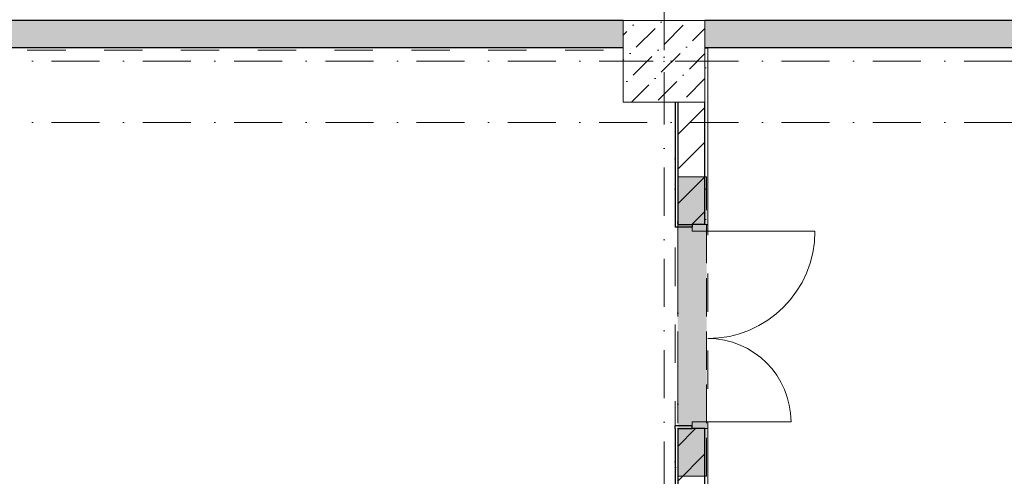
# Model space of a CAD drawing. Header units: millimetres. Extents: x -59761 to 112741, y -57975 to 46221.
# Tile 308 of 421: x 49265 to 56499, y -21050 to -17695. Entities that reach past the tile are written whole.
import ezdxf

# ---------------------------------------------------------------- set-up
doc = ezdxf.new("R2010")
doc.units = ezdxf.units.MM
for name, pattern in [('Wipeout_Contour', [1000, 0, -1000]), ('Невидимая', [391.222223, 282.222223, -109]), ('Штриховая', [564.444447, 282.222223, -282.222223]), ('Штрихпунктирная', [670.277762, 352.777767, -176.388884, 0, -141.111112])]:
    doc.linetypes.add(name, pattern=pattern)
for name, color, linetype in [('Конструктив - Колонны', 7, 'Continuous'), ('Конструктив - Перемычки', 7, 'Continuous'), ('Конструктив - Стены Блок 200 нов', 7, 'Continuous'), ('Конструктив - Стены Внутр сущ.', 7, 'Continuous'), ('Элемент Модели - Зона', 7, 'Continuous'), ('Элемент Модели - Оси', 2, 'Continuous')]:
    doc.layers.add(name, color=color, linetype=linetype)
pattern_1 = [(45, (-45000, -53650), (-111.36932, 111.36932), [0, -105, 0, -157.5]), (110, (-44650, -53650), (148.00159, 53.86817), [0, -77, 0, -133])]
pattern_2 = [(45, (-45000, -54000), (-127.27922, 127.27922), [])]

msp = doc.modelspace()

# ---------------------------------------------------------------- hatches: boundary and pattern name
at = {"layer": 'Конструктив - Стены Внутр сущ.', "linetype": 'Continuous', "lineweight": 15}
msp.add_hatch(color=7, dxfattribs=at).paths.add_polyline_path([(45650, -17700), (45650, -17900), (53700, -17900), (53700, -17700)])

# ---------------------------------------------------------------- linework, layer by layer
at = {"layer": 'Конструктив - Стены Блок 200 нов', "color": 7, "linetype": 'Continuous', "lineweight": 5}
for p, q in [((54320, -19249.67), (55108, -19249.67)), ((54320, -20649.67), (54932, -20649.67))]:
    msp.add_line(p, q, dxfattribs=at)
for centre, radius, start, end in [((54320, -19249.67), 788, 270, 0), ((54320, -20649.67), 612, 0, 90)]:
    msp.add_arc(centre, radius, start, end, dxfattribs=at)
at = {"layer": 'Конструктив - Стены Внутр сущ.', "color": 7, "linetype": 'Continuous', "lineweight": 30, "flags": 128}
for points in [[(53700, -17700), (45650, -17700)], [(62700, -17700), (54300, -17700)], [(45650, -17900), (53700, -17900)]]:
    msp.add_lwpolyline(points, dxfattribs=at)
at = {"layer": 'Элемент Модели - Зона', "color": 253, "linetype": 'Штриховая', "lineweight": 15, "flags": 128}
for points in [[(-8890, -17680), (-3119.74, -17680), (-3119.74, -14858.42), (142.53, -11594.86), (156.67, -11609), (156.67, -11580), (18300, -11580), (18300, -11600), (32399.73, -11600), (32399.73, -11580), (69081.36, -11580), (72316.72, -14823.47), (72320.06, -15158.11), (72320.06, -17695), (72360, -17695), (72360, -19700), (72120, -19700), (72120, -18300), (71700, -18300), (71700, -17900), (63300, -17900), (63300, -18300), (62700, -18300), (62700, -17900), (54320, -17900), (54320, -27030), (62700, -27030), (62700, -26350), (63300, -26350), (63300, -27540), (67380, -27540), (67380, -26630), (67500, -26630), (67500, -27660), (62920, -27660), (62920, -32819.89), (72120, -32819.89), (72120, -27750), (71650, -27750), (71650, -26250), (72120, -26250), (72120, -21200), (72360, -21200), (72360, -33849.94), (72120, -33849.94), (72120, -33059.89), (54320, -33059.89), (54320, -39349.94), (72120, -39349.94), (72120, -36299.94), (71700.06, -36299.94), (71700.06, -35674.44), (72120, -35674.44), (72120, -35349.94), (72360, -35349.94), (72360, -35679.94), (75850, -35679.94), (75850, -16794.88), (75238.88, -16794.88), (75238.88, -9000), (80700, -9000), (80700, -8700), (81300, -8700), (81300, -9000), (87517.1, -9000), (87517.1, -320), (85530, -320), (85530, 300), (84182.9, 300), (81300, 300), (81300, -300), (80700, -300), (80700, 212.5), (79799.78, 212.5), (72300, 212.5), (72300, -300), (71700, -300), (71700, 212.5), (63300, 212.5), (63300, -300), (62700, -300), (62700, 212.5), (54300, 212.5), (54300, -300), (53700, -300), (53700, 212.5), (45650, 212.5), (45650, -300), (45050, -300), (44950, -300), (44950, -5367.2), (32450.06, -5367.2), (32450.06, -200), (32450.06, 7690), (32460.06, 7690), (32460.06, 13850), (29720, 13850), (29720, 5730), (28964.53, 5730), (28964.53, 212), (27300.06, 212), (27300.06, -300), (26700.06, -300), (26700.06, 212), (18300, 212), (18300, -300), (17700, -300), (17700, 212), (16025.03, 212), (16025.03, -7500), (16025.03, -9042.59), (9300, -9042.59), (9300, -9300), (8700, -9300), (8700, -9042.59), (300, -9042.59), (300, -9300), (-300, -9300), (-300, -9042.59), (-8250, -9042.59), (-8250, -9300), (-8850, -9300), (-8850, -9042.59), (-8890, -9042.59)], [(26700.06, -17920), (23044.74, -17920), (23044.74, -22991.54), (26700.06, -26646.87), (26700.06, -26350), (27300.06, -26350), (27300.06, -26950), (27320.06, -26950), (27320.06, -27030), (45050, -27030), (45050, -27050), (45650, -27050), (45650, -27030), (49380, -27030), (49380, -21950), (54080, -21950), (54080, -18300), (53700, -18300), (53700, -17920), (45650, -17920), (45650, -18300), (45050, -18300), (45050, -17920), (44950, -17920), (44950, -18300), (44350, -18300), (44350, -17920), (36300.06, -17920), (36300.06, -18300), (35700.06, -18300), (35700.06, -17920), (27300.06, -17920), (27300.06, -18300), (26700.06, -18300)]]:
    msp.add_lwpolyline(points, close=True, dxfattribs=at)

# ---------------------------------------------------------------- next in the draw order: wipeouts: each hides what was drawn before it
at = {"color": 254, "linetype": 'Wipeout_Contour', "lineweight": 0, "ltscale": 10121790.43270775}
msp.add_wipeout([(54320, -17905), (54300, -17905), (54300, -19199.67), (54320, -19199.67)], dxfattribs=at).dxf.layer = 'Конструктив - Стены Блок 200 нов'
at = {"color": 254, "linetype": 'Wipeout_Contour', "lineweight": 0, "ltscale": 10121011.94892414}
msp.add_wipeout([(54100, -18300), (54080, -18300), (54080, -19199.67), (54100, -19199.67)], dxfattribs=at).dxf.layer = 'Конструктив - Стены Блок 200 нов'
at = {"color": 254, "linetype": 'Wipeout_Contour', "lineweight": 0, "ltscale": 10122259.75267157}
msp.add_wipeout([(54080, -21950), (54100, -21950), (54100, -20699.67), (54080, -20699.67)], dxfattribs=at).dxf.layer = 'Конструктив - Стены Блок 200 нов'
at = {"color": 254, "linetype": 'Wipeout_Contour', "lineweight": 0, "ltscale": 10124381.42029568}
msp.add_wipeout([(54300, -20699.67), (54300, -27030), (54320, -27030), (54320, -20699.67)], dxfattribs=at).dxf.layer = 'Конструктив - Стены Блок 200 нов'

# ---------------------------------------------------------------- next in the draw order: hatches: boundary and pattern name
at = {"layer": 'Конструктив - Стены Блок 200 нов', "linetype": 'Continuous', "lineweight": 5}
h = msp.add_hatch(dxfattribs=at)
h.set_pattern_fill('ШТУКАТУРКА__ГИПС_01_000D', color=252, style=0, pattern_type=2)
h.set_pattern_definition(pattern_1)
h.paths.add_polyline_path([(54320, -17905), (54300, -17905), (54300, -19199.67), (54320, -19199.67)])
h = msp.add_hatch(dxfattribs=at)
h.set_pattern_fill('ШТУКАТУРКА__ГИПС_01_000D', color=252, style=0, pattern_type=2)
h.set_pattern_definition(pattern_1)
h.paths.add_polyline_path([(54100, -18300), (54080, -18300), (54080, -19199.67), (54100, -19199.67)])
h = msp.add_hatch(dxfattribs=at)
h.set_pattern_fill('ШТУКАТУРКА__ГИПС_01_000D', color=252, style=0, pattern_type=2)
h.set_pattern_definition(pattern_1)
h.paths.add_polyline_path([(54080, -21950), (54100, -21950), (54100, -20699.67), (54080, -20699.67)])
h = msp.add_hatch(dxfattribs=at)
h.set_pattern_fill('ШТУКАТУРКА__ГИПС_01_000D', color=252, style=0, pattern_type=2)
h.set_pattern_definition(pattern_1)
h.paths.add_polyline_path([(54300, -20699.67), (54300, -27030), (54320, -27030), (54320, -20699.67)])
at = {"layer": 'Конструктив - Стены Внутр сущ.', "linetype": 'Continuous', "lineweight": 15}
msp.add_hatch(color=7, dxfattribs=at).paths.add_polyline_path([(54300, -17900), (62700, -17900), (62700, -17700), (54300, -17700)])

# ---------------------------------------------------------------- next in the draw order: linework, layer by layer
at = {"layer": 'Конструктив - Стены Внутр сущ.', "color": 7, "linetype": 'Continuous', "lineweight": 30, "flags": 128}
msp.add_lwpolyline([(54300, -17900), (62700, -17900)], dxfattribs=at)

# ---------------------------------------------------------------- next in the draw order: wipeouts: each hides what was drawn before it
at = {"color": 254, "linetype": 'Wipeout_Contour', "lineweight": 0, "ltscale": 12651870.18077485}
msp.add_wipeout([(54100, -19199.67), (54205, -19199.67), (54300, -19199.67), (54300, -18300), (54100, -18300)], dxfattribs=at).dxf.layer = 'Конструктив - Стены Блок 200 нов'
at = {"color": 254, "linetype": 'Wipeout_Contour', "lineweight": 0, "ltscale": 12653304.32287758}
msp.add_wipeout([(54100, -20699.67), (54100, -21970), (54300, -21970), (54300, -20699.67), (54205, -20699.67)], dxfattribs=at).dxf.layer = 'Конструктив - Стены Блок 200 нов'

# ---------------------------------------------------------------- next in the draw order: hatches: boundary and pattern name
at = {"layer": 'Конструктив - Стены Блок 200 нов', "linetype": 'Continuous', "lineweight": 5}
h = msp.add_hatch(dxfattribs=at)
h.set_pattern_fill('БЛОКИ_БЕТОННЫЕ_ЭФФЕКТИВН_2D', style=0, pattern_type=2)
h.set_pattern_definition(pattern_2)
h.paths.add_polyline_path([(54100, -19199.67), (54205, -19199.67), (54300, -19199.67), (54300, -18300), (54100, -18300)])
h = msp.add_hatch(dxfattribs=at)
h.set_pattern_fill('БЛОКИ_БЕТОННЫЕ_ЭФФЕКТИВН_2D', style=0, pattern_type=2)
h.set_pattern_definition(pattern_2)
h.paths.add_polyline_path([(54100, -20699.67), (54100, -21970), (54300, -21970), (54300, -20699.67), (54205, -20699.67)])

# ---------------------------------------------------------------- next in the draw order: linework, layer by layer
at = {"layer": 'Конструктив - Перемычки', "color": 7, "linetype": 'Невидимая', "lineweight": 0}
for p, q in [((54312, -18849.67), (54100, -18849.67)), ((54312, -21049.67), (54312, -18849.67)), ((54312, -21049.67), (54100, -21049.67))]:
    msp.add_line(p, q, dxfattribs=at)
at = {"layer": 'Конструктив - Стены Блок 200 нов', "color": 7, "linetype": 'Continuous', "lineweight": 30}
for p, q in [((54300, -19199.67), (54300, -18300)), ((54300, -21970), (54300, -20699.67))]:
    msp.add_line(p, q, dxfattribs=at)
at = {"layer": 'Конструктив - Стены Блок 200 нов', "color": 7, "linetype": 'Continuous', "lineweight": 5}
for p, q in [((54320, -19199.67), (54300, -19199.67)), ((54320, -19199.67), (54300, -19199.67)), ((54320, -19199.67), (54300, -19199.67)), ((54320, -19199.67), (54320, -19249.67)), ((54320, -20649.67), (54320, -20699.67)), ((54320, -20699.67), (54300, -20699.67)), ((54320, -20699.67), (54300, -20699.67)), ((54320, -20699.67), (54300, -20699.67))]:
    msp.add_line(p, q, dxfattribs=at)
at = {"layer": 'Конструктив - Стены Блок 200 нов', "color": 7, "linetype": 'Continuous', "lineweight": 5, "flags": 128}
for points in [[(54320, -19199.67), (54320, -17905)], [(54320, -27030), (54320, -20699.67)]]:
    msp.add_lwpolyline(points, dxfattribs=at)
at = {"layer": 'Элемент Модели - Оси', "color": 7, "linetype": 'Штрихпунктирная', "lineweight": 15}
msp.add_line((-57760.58, -18450), (110650, -18450), dxfattribs=at)

# ---------------------------------------------------------------- next in the draw order: wipeouts: each hides what was drawn before it
at = {"color": 254, "linetype": 'Wipeout_Contour', "lineweight": 0, "ltscale": 12651759.75437204}
msp.add_wipeout([(54080, -19219.67), (54205, -19219.67), (54205, -19199.67), (54100, -19199.67), (54080, -19199.67)], dxfattribs=at).dxf.layer = 'Конструктив - Стены Блок 200 нов'
at = {"color": 254, "linetype": 'Wipeout_Contour', "lineweight": 0, "ltscale": 12652658.40436343}
msp.add_wipeout([(54080, -20699.67), (54100, -20699.67), (54205, -20699.67), (54205, -20679.67), (54080, -20679.67)], dxfattribs=at).dxf.layer = 'Конструктив - Стены Блок 200 нов'

# ---------------------------------------------------------------- next in the draw order: hatches: boundary and pattern name
at = {"layer": 'Конструктив - Перемычки', "linetype": 'Continuous', "lineweight": 0}
msp.add_hatch(color=59, dxfattribs=at).paths.add_polyline_path([(54100, -21049.67), (54312, -21049.67), (54312, -18849.67), (54100, -18849.67)])
at = {"layer": 'Конструктив - Стены Блок 200 нов', "linetype": 'Continuous', "lineweight": 0}
for points in [[(54320, -19199.67), (54205, -19199.67), (54205, -19249.67), (54320, -19249.67)], [(54205, -20699.67), (54320, -20699.67), (54320, -20649.67), (54205, -20649.67)]]:
    msp.add_hatch(color=255, dxfattribs=at).paths.add_polyline_path(points)

# ---------------------------------------------------------------- next in the draw order: linework, layer by layer
at = {"layer": 'Конструктив - Перемычки', "color": 7, "linetype": 'Невидимая', "lineweight": 0}
msp.add_line((54100, -21049.67), (54100, -18849.67), dxfattribs=at)
at = {"layer": 'Конструктив - Перемычки', "color": 7, "linetype": 'Штрихпунктирная', "lineweight": 0}
msp.add_line((54100, -21049.67), (54100, -18849.67), dxfattribs=at)
at = {"layer": 'Конструктив - Стены Блок 200 нов', "color": 7, "linetype": 'Continuous', "lineweight": 30}
for p, q in [((54100, -18300), (54100, -19199.67)), ((54080, -19199.67), (54080, -19219.67)), ((54080, -19199.67), (54080, -19219.67)), ((54205, -19219.67), (54080, -19219.67)), ((54205, -19219.67), (54080, -19219.67)), ((54100, -19199.67), (54205, -19199.67)), ((54205, -19199.67), (54205, -19219.67)), ((54300, -19199.67), (54205, -19199.67)), ((54300, -19199.67), (54205, -19199.67)), ((54300, -19199.67), (54205, -19199.67)), ((54205, -20679.67), (54080, -20679.67)), ((54080, -20699.67), (54080, -20679.67)), ((54080, -20699.67), (54080, -20679.67)), ((54205, -20679.67), (54080, -20679.67)), ((54205, -20699.67), (54205, -20679.67)), ((54100, -20699.67), (54100, -21970)), ((54100, -20699.67), (54205, -20699.67)), ((54300, -20699.67), (54205, -20699.67)), ((54300, -20699.67), (54205, -20699.67)), ((54300, -20699.67), (54205, -20699.67))]:
    msp.add_line(p, q, dxfattribs=at)
at = {"layer": 'Конструктив - Стены Блок 200 нов', "color": 7, "linetype": 'Continuous', "lineweight": 5}
for p, q in [((54205, -19249.67), (54205, -19199.67)), ((54205, -19199.67), (54320, -19199.67)), ((54320, -19249.67), (54205, -19249.67)), ((54205, -20699.67), (54205, -20649.67)), ((54205, -20649.67), (54320, -20649.67)), ((54320, -20699.67), (54205, -20699.67))]:
    msp.add_line(p, q, dxfattribs=at)
at = {"layer": 'Конструктив - Стены Блок 200 нов', "color": 7, "linetype": 'Continuous', "lineweight": 30, "flags": 128}
for points in [[(54080, -18300), (54080, -19199.67)], [(54080, -20699.67), (54080, -21950)]]:
    msp.add_lwpolyline(points, dxfattribs=at)

# ---------------------------------------------------------------- next in the draw order: wipeouts: each hides what was drawn before it
at = {"color": 254, "linetype": 'Wipeout_Contour', "lineweight": 0, "ltscale": 10120293.10425819}
msp.add_wipeout([(53700, -18300), (54300, -18300), (54300, -17700), (53700, -17700)], dxfattribs=at).dxf.layer = 'Конструктив - Колонны'

# ---------------------------------------------------------------- next in the draw order: hatches: boundary and pattern name
at = {"layer": 'Конструктив - Колонны', "linetype": 'Continuous', "lineweight": 15}
h = msp.add_hatch(dxfattribs=at)
h.set_pattern_fill('БЕТОН_01_000D', style=0, pattern_type=2)
h.set_pattern_definition([(45, (-45000, -54000), (-183.84776, 183.84776), [195, -65, 0, -65]), (45, (-44977.02, -53793.17), (-183.84776, 183.84776), [195, -65, 0, -65])])
h.paths.add_polyline_path([(53700, -18300), (54300, -18300), (54300, -17700), (53700, -17700)])

# ---------------------------------------------------------------- next in the draw order: linework, layer by layer
at = {"layer": 'Конструктив - Колонны', "color": 7, "linetype": 'Continuous', "lineweight": 0}
for p, q in [((54000, -17920), (54000, -17620)), ((53920, -18000), (53620, -18000)), ((54080, -18000), (54380, -18000)), ((54000, -18080), (54000, -18380))]:
    msp.add_line(p, q, dxfattribs=at)
at = {"layer": 'Конструктив - Колонны', "color": 7, "linetype": 'Continuous', "lineweight": 15, "flags": 128}
msp.add_lwpolyline([(53700, -18300), (54300, -18300), (54300, -17700), (53700, -17700)], close=True, dxfattribs=at)
at = {"layer": 'Конструктив - Колонны', "color": 7, "linetype": 'Continuous', "lineweight": 0}
msp.add_point((54000, -18000), dxfattribs=at)
at = {"layer": 'Элемент Модели - Оси', "color": 7, "linetype": 'Штрихпунктирная', "lineweight": 15}
for p, q in [((54000, 38200), (54000, -55975)), ((-57760.58, -18000), (110650, -18000))]:
    msp.add_line(p, q, dxfattribs=at)

doc.saveas('drawing.dxf')
